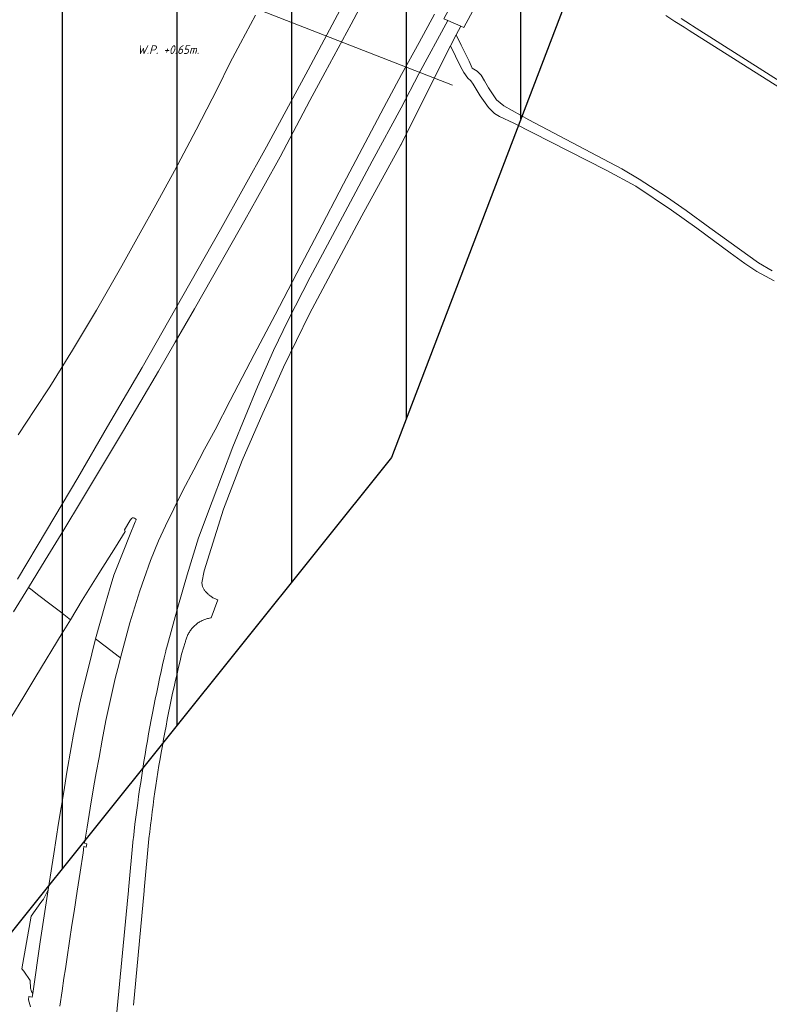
# Model space of a CAD drawing. Extents: x 148869 to 161638, y 453607 to 469810.
# Tile 519 of 656: x 156706 to 156902, y 461970 to 462228. Entities that reach past the tile are written whole.
import ezdxf
from ezdxf.lldxf.tags import DXFTag

# ---------------------------------------------------------------- set-up
doc = ezdxf.new("R2010")
doc.units = 0
for name, color, linetype in [('2024', 160, 'CONTINUOUS'), ('2024 hatch', 160, 'CONTINUOUS'), ('B-OI-T50', 3, 'CONTINUOUS')]:
    doc.layers.add(name, color=color, linetype=linetype)
for name, color, linetype, lineweight in [('B-OI-RI-PERSLEIDING-G-niet meenemen', 190, 'RI-PERS', 18), ('B-RO-VH-VERHARDING_ASFALT-GV', 251, 'CONTINUOUS', 18), ('B-RO-VH-VERHARDING_FUNDERING_ZAND-GV', 251, 'CONTINUOUS', 18), ('B-RO-VH-VERHARDING_GESLOTEN-GV', 251, 'CONTINUOUS', 18), ('B-RO-VH-VERHARDING_OPEN-GV', 251, 'CONTINUOUS', 18)]:
    doc.layers.add(name, color=color, linetype=linetype, lineweight=lineweight)
doc.styles.add('NLCS-ISO-M750_CURSIEF', font='NLCS-ISO.ttf', dxfattribs={"oblique": 15})
tags = doc.linetypes.add('RI-PERS', pattern='A,7,-2,["P",Standard,S=1.8,R=0,X=-0.5,Y=-0.9],-2,7,-2,[102,NLCS.SHX,S=1,R=180,X=0,Y=0],-2', length=22).pattern_tags.tags
tags[6] = DXFTag(74, 10)

msp = doc.modelspace()

# ---------------------------------------------------------------- hatches: boundary and pattern name
at = {"layer": '2024 hatch'}
h = msp.add_hatch(dxfattribs=at)
h.set_pattern_fill('ANSI31', color=256, scale=29.988, angle=45)
h.set_pattern_definition([(90, (0, 0), (-29.988, 0), [])])
h.paths.add_polyline_path([(155468.24, 462509.2), (155430.3, 462608.99), (155317.39, 462696.7), (155326.79, 462885.8), (155421.55, 463128.67), (155681.88, 463221.51), (155808.81, 463270.9), (155858.2, 463353.96), (156235.32, 463468.35), (156395.06, 463466.8), (156874.43, 463576.88), (157060.31, 463303.94), (157149.74, 462870.77), (157067.92, 462815.11), (157047.81, 462789.79), (157071.17, 462711.57), (156936.5, 462350.7), (156856.27, 462251.62), (156803.36, 462113.22), (156627.76, 461893.96), (156524.84, 461717.19), (156312.22, 461660.25), (156176.03, 461568.49), (155937.87, 461968.15)])

# ---------------------------------------------------------------- linework, layer by layer
at = {"layer": '2024', "flags": 128}
msp.add_lwpolyline([(155468.24, 462509.2), (155430.3, 462608.99), (155317.39, 462696.7), (155326.79, 462885.8), (155421.55, 463128.67), (155681.88, 463221.51), (155808.81, 463270.9), (155858.2, 463353.96), (156235.32, 463468.35), (156395.06, 463466.8), (156874.43, 463576.88), (157060.31, 463303.94), (157149.74, 462870.77), (157067.92, 462815.11), (157047.81, 462789.79), (157071.17, 462711.57), (156936.5, 462350.7), (156856.27, 462251.62), (156803.36, 462113.22), (156627.76, 461893.96), (156524.84, 461717.19), (156312.22, 461660.25), (156176.03, 461568.49), (155937.87, 461968.15)], close=True, dxfattribs=at)
at = {"layer": 'B-OI-RI-PERSLEIDING-G-niet meenemen'}
msp.add_line((156764, 462232.2), (156819.3, 462210.7), dxfattribs=at)
at = {"layer": 'B-RO-VH-VERHARDING_ASFALT-GV', "flags": 128}
msp.add_lwpolyline([(156817.07, 462228.05), (156818.11, 462227.61), (156821.5, 462226.14), (156822.27, 462225.81), (156835.37, 462249.98), (156829.89, 462252.05), (156820.24, 462233.99)], close=True, dxfattribs=at)
for points in [[(156875.15, 462228.88), (156877.54, 462227.36), (156879.92, 462225.83), (156881.25, 462224.97), (156918.9, 462201.13)], [(156735.83, 461969.99), (156738.63, 461999.87), (156738.64, 462000), (156738.66, 462000.12), (156739.91, 462013.47), (156739.92, 462013.59), (156740.12, 462015.33), (156740.33, 462017.07), (156740.54, 462018.8), (156740.76, 462020.54), (156740.99, 462022.27), (156741.23, 462024), (156741.48, 462025.74), (156741.73, 462027.47), (156741.99, 462029.2), (156742.27, 462030.92), (156742.54, 462032.65), (156742.83, 462034.38), (156743.12, 462036.1), (156743.42, 462037.83), (156743.73, 462039.55), (156744.05, 462041.27), (156744.38, 462042.99), (156744.71, 462044.71), (156745.05, 462046.42), (156745.4, 462048.14), (156745.76, 462049.85), (156746.12, 462051.56), (156746.49, 462053.27), (156746.88, 462054.98), (156747.26, 462056.68), (156747.66, 462058.39), (156748.06, 462060.09), (156748.47, 462061.79), (156748.55, 462062.09), (156749.41, 462064.85), (156749.47, 462065.04), (156749.52, 462065.27), (156749.58, 462065.5), (156749.65, 462065.74), (156749.73, 462065.98), (156749.82, 462066.22), (156749.91, 462066.46), (156750.01, 462066.69), (156750.12, 462066.92), (156750.24, 462067.14), (156750.36, 462067.36), (156750.49, 462067.58), (156750.62, 462067.79), (156750.77, 462068), (156750.92, 462068.21), (156751.07, 462068.41), (156751.24, 462068.6), (156751.4, 462068.79), (156751.58, 462068.97), (156751.76, 462069.15), (156751.95, 462069.32), (156752.14, 462069.49), (156752.33, 462069.65), (156752.53, 462069.8), (156752.74, 462069.95), (156752.95, 462070.09), (156753.16, 462070.23), (156753.38, 462070.35), (156753.61, 462070.47), (156753.83, 462070.59), (156754.06, 462070.69), (156754.3, 462070.79), (156754.53, 462070.88), (156754.77, 462070.97), (156755.01, 462071.04), (156755.26, 462071.11), (156755.5, 462071.17), (156755.75, 462071.22), (156755.99, 462071.27), (156756.17, 462071.27), (156757.94, 462076.01), (156757.72, 462076.08), (156757.5, 462076.17), (156757.29, 462076.26), (156757.08, 462076.35), (156756.87, 462076.46), (156756.67, 462076.57), (156756.47, 462076.68), (156756.27, 462076.81), (156756.08, 462076.94), (156755.89, 462077.08), (156755.71, 462077.22), (156755.54, 462077.38), (156755.37, 462077.53), (156755.2, 462077.69), (156755.04, 462077.86), (156754.89, 462078.03), (156754.74, 462078.21), (156754.68, 462078.28), (156754.58, 462078.4), (156754.48, 462078.52), (156754.38, 462078.65), (156753.89, 462079.49), (156753.79, 462080.45), (156754.39, 462083.59), (156759.44, 462099.75), (156764.34, 462112.45), (156769.75, 462124.89), (156772.31, 462130.6), (156775.11, 462136.85), (156781.91, 462150.84), (156788.88, 462163.89), (156795.64, 462176.5), (156805.86, 462195.07), (156805.91, 462195.18), (156814.07, 462211.67), (156818.83, 462220.93), (156820.3, 462223.81), (156821.5, 462226.14), (156818.11, 462227.61), (156810.5, 462213.62), (156805.9, 462204.75), (156798.3, 462190.83), (156790.57, 462176.2), (156782.14, 462160.42), (156776.36, 462149.18), (156772.52, 462141.29), (156768.35, 462131.76), (156761.85, 462116.07), (156756.43, 462101.73), (156752.92, 462092.24), (156749.95, 462082.52), (156747.48, 462074.06), (156744.74, 462064.23), (156744.37, 462062.79), (156744.33, 462062.6), (156743.91, 462060.81), (156743.5, 462059.01), (156743.1, 462057.22), (156742.7, 462055.42), (156742.32, 462053.61), (156741.94, 462051.81), (156741.57, 462050.01), (156741.21, 462048.2), (156740.86, 462046.39), (156740.51, 462044.59), (156740.17, 462042.78), (156739.84, 462040.96), (156739.52, 462039.15), (156739.2, 462037.33), (156738.9, 462035.52), (156738.6, 462033.7), (156738.31, 462031.88), (156738.02, 462030.06), (156737.75, 462028.24), (156737.48, 462026.42), (156737.22, 462024.59), (156736.97, 462022.77), (156736.73, 462020.94), (156736.49, 462019.12), (156736.26, 462017.29), (156736.04, 462015.46), (156735.83, 462013.63), (156735.82, 462013.51), (156734.55, 462000.12), (156734.54, 462000), (156734.53, 461999.87), (156734.37, 461998.24), (156727.89, 461929.9)], [(156919.91, 462202.21), (156882.14, 462226.23), (156881.62, 462226.57), (156879.17, 462228.13)]]:
    msp.add_lwpolyline(points, dxfattribs=at)
at = {"layer": 'B-RO-VH-VERHARDING_FUNDERING_ZAND-GV', "flags": 128}
msp.add_lwpolyline([(156902.94, 462162.11), (156899.37, 462164.19), (156886.66, 462173.32), (156880.51, 462177.91), (156875.37, 462181.47), (156868.15, 462186.12), (156863.63, 462188.78), (156839.35, 462201.65), (156832.77, 462205.28), (156830.82, 462206.81), (156828.78, 462210), (156827.73, 462211.83), (156826.86, 462213.31), (156825.81, 462214.3), (156824.45, 462215.15), (156823.73, 462216.96), (156821.62, 462221.11), (156820.3, 462223.81), (156818.83, 462220.93), (156821.43, 462215.57), (156822.29, 462213.99), (156823.37, 462212.55), (156824.16, 462211.8), (156824.76, 462210.96), (156826.54, 462207.89), (156828.78, 462204.82), (156830.37, 462203.27), (156831.65, 462202.46), (156835.37, 462200.71), (156859.55, 462188.42), (156867.3, 462184.22), (156876.66, 462177.96), (156883.24, 462173.27), (156892.02, 462166.82), (156895.79, 462164.02), (156898.95, 462161.9), (156903.52, 462159.46)], dxfattribs=at)
at = {"layer": 'B-RO-VH-VERHARDING_GESLOTEN-GV', "flags": 128}
for points in [[(156797.17, 462234.93), (156792.86, 462226.67), (156786.05, 462214.05), (156782.04, 462206.64), (156778.51, 462200.07), (156774.21, 462191.97), (156769.97, 462184.28), (156764.97, 462175.33), (156761.65, 462169.53), (156756.54, 462160.41), (156751.81, 462152.15), (156746.79, 462143.41), (156742.44, 462135.85), (156737.79, 462127.99), (156733.01, 462119.9), (156726.48, 462109.01), (156722.31, 462102.01), (156717.63, 462094.37), (156712.77, 462086.41), (156708.37, 462079.24), (156708.98, 462078.78), (156711.14, 462077.13), (156713.95, 462074.98), (156716.76, 462072.83), (156719.4, 462070.82), (156722.46, 462075.92), (156726.77, 462082.87), (156731.2, 462089.76), (156733.72, 462093.86), (156733.48, 462094.34), (156734.88, 462096.66), (156735.34, 462097.27), (156735.59, 462097.44), (156735.84, 462097.43), (156736.1, 462097.34), (156736.4, 462097.19), (156736.49, 462097.13), (156736.55, 462097.06), (156736.55, 462096.97), (156736.35, 462096.43), (156734.81, 462092.73), (156733.35, 462089.02), (156730.73, 462082.45), (156729.75, 462079.2), (156728.55, 462075.09), (156725.95, 462065.81), (156726.61, 462065.3), (156729.96, 462062.74), (156731.89, 462061.26), (156732.48, 462060.81), (156733.5, 462064.74), (156734.95, 462070.02), (156737.52, 462078.33), (156738.62, 462081.63), (156740.35, 462086.27), (156742.45, 462091.43), (156744.23, 462095.34), (156746.42, 462099.8), (156748.79, 462104.59), (156751.62, 462110.06), (156754.49, 462115.44), (156757.23, 462120.52), (156761.18, 462128.21), (156767.47, 462140.17), (156772.93, 462150.61), (156779.74, 462163.67), (156784.09, 462171.98), (156790.85, 462184.89), (156801.37, 462204.82), (156805.98, 462213.45), (156810.6, 462221.87), (156814.64, 462229.22)], [(156705.51, 462081.44), (156713.09, 462094.19), (156721.33, 462107.9), (156729.06, 462121.36), (156738.12, 462136.84), (156748.79, 462155.59), (156758.62, 462172.88), (156770.64, 462194.53), (156781.54, 462214.7), (156791.33, 462233.12)], [(156767.83, 462228.96), (156763.9, 462221.65), (156761.08, 462216.4), (156757.87, 462209.85), (156752.27, 462199), (156746.6, 462188.24), (156741.74, 462179.4), (156737.66, 462172.01), (156732.83, 462163.41), (156726.21, 462151.8), (156719.92, 462141.36), (156713.96, 462131.76), (156710.06, 462125.78), (156705.73, 462119.15)], [(156700.27, 462039.51), (156707.15, 462050.7), (156710.34, 462055.98), (156717.23, 462067.25), (156719.4, 462070.82), (156716.76, 462072.83), (156713.95, 462074.98), (156711.14, 462077.13), (156708.98, 462078.78), (156708.37, 462079.24), (156704.44, 462072.86)], [(156716.61, 461969.7), (156717.18, 461973.69), (156717.67, 461977.06), (156718.05, 461979.46), (156718.52, 461982.5), (156719.15, 461986.68), (156719.77, 461990.88), (156720.34, 461994.46), (156721.15, 461999.75), (156721.88, 462004.71), (156722.66, 462009.8), (156722.9, 462011.43), (156723.51, 462011.28), (156723.7, 462012.21), (156723.06, 462012.33), (156723.71, 462016.5), (156724.52, 462021.46), (156725.52, 462027.32), (156726.12, 462030.73), (156726.85, 462034.78), (156727.66, 462039.27), (156728.64, 462044.42), (156729.82, 462049.97), (156731.11, 462055.45), (156732.1, 462059.31), (156732.48, 462060.81), (156731.89, 462061.26), (156729.96, 462062.74), (156726.61, 462065.3), (156725.95, 462065.81), (156723.98, 462057.96), (156722.61, 462052.47), (156721.78, 462048.75), (156720.84, 462044.32), (156720.19, 462040.9), (156719.6, 462037.41), (156718.44, 462030.89), (156717.64, 462025.77), (156716.23, 462017.57), (156714.99, 462009.57), (156713.78, 462001.76), (156713.53, 462000.14), (156711.44, 461986.53), (156709.52, 461972.99), (156709.39, 461972.05), (156708.45, 461972.24), (156708.37, 461971.38), (156708.88, 461969.51)]]:
    msp.add_lwpolyline(points, dxfattribs=at)
at = {"layer": 'B-RO-VH-VERHARDING_OPEN-GV', "flags": 128}
msp.add_lwpolyline([(156713.53, 462000.14), (156712.29, 461997.65), (156711.62, 461996.81), (156709.06, 461993.26), (156706.68, 461979.43), (156707.17, 461978.85), (156708.83, 461976.43), (156708.94, 461974.43), (156709.19, 461973.52), (156709.52, 461972.99), (156711.44, 461986.53)], close=True, dxfattribs=at)

# ---------------------------------------------------------------- texts
at = {"layer": 'B-OI-T50', "style": 'NLCS-ISO-M750_CURSIEF', "oblique": 15}
msp.add_text('W.P. +0.65m.', height=2.25, dxfattribs=at).set_placement((156736.92, 462218.85))

doc.saveas('drawing.dxf')
